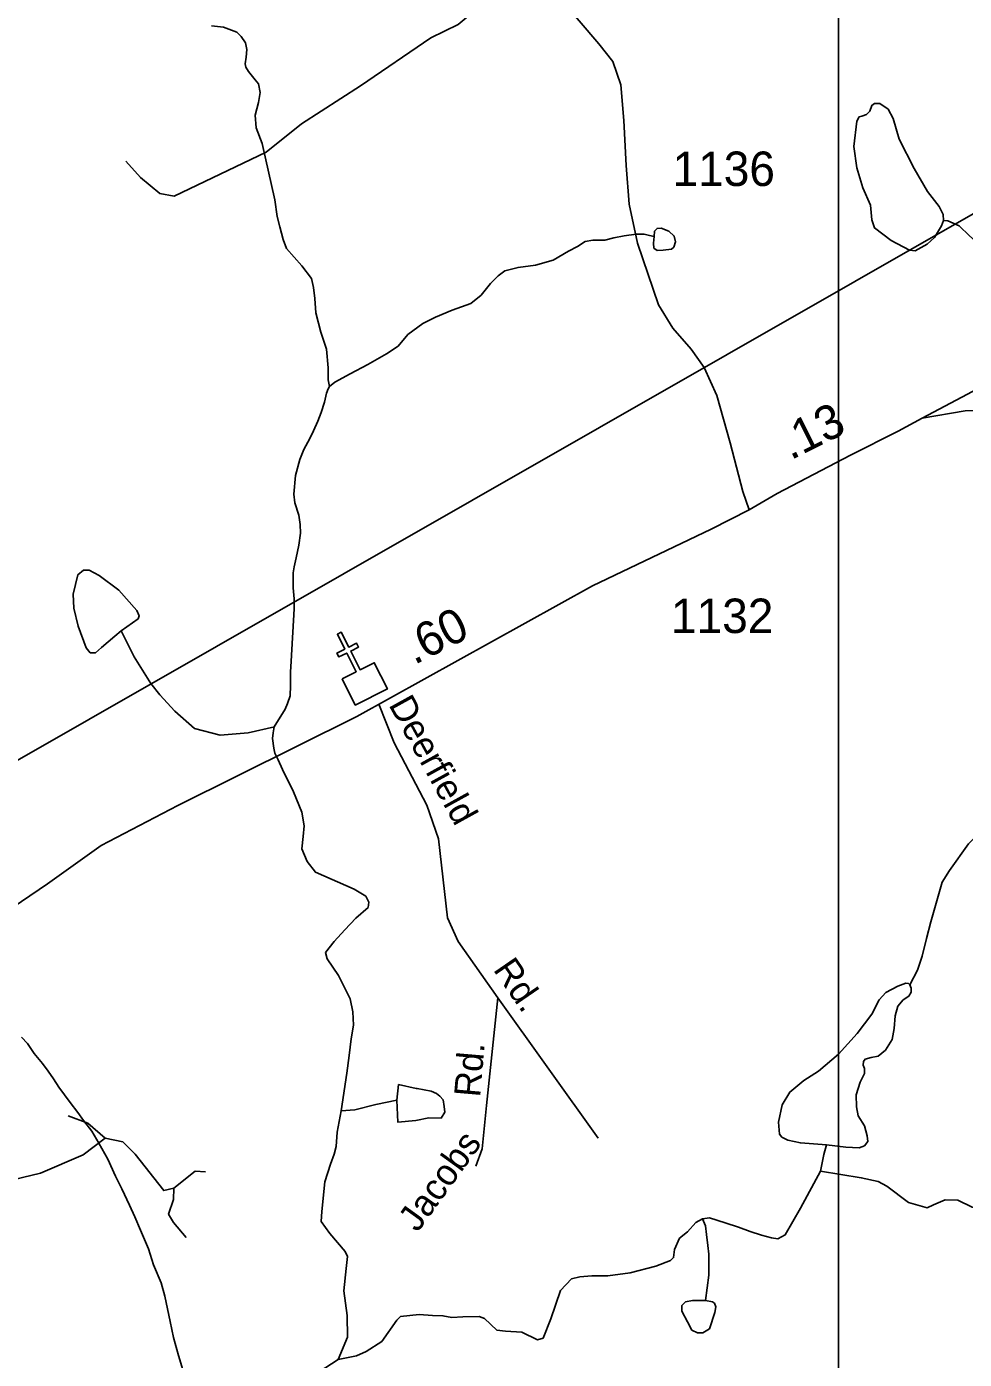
# Model space of a CAD drawing. Extents: x 2056842 to 2160602, y 826753 to 1016856.
# Drawn here: x 2083938 to 2087343, y 892408 to 897244 of the extents above; entities that cross this region are included whole.
import ezdxf

# ---------------------------------------------------------------- set-up
doc = ezdxf.new("R2010")
doc.units = 0
for name, color, linetype in [('Exist Boundary Political City Limit New', 7, 'Continuous'), ('Exist Cultural Church CELL', 7, 'Continuous'), ('Exist Hydrographic Creek Single Shore', 7, 'Continuous'), ('Exist Hydrographic Misc Water Feature', 7, 'Continuous'), ('Exist Road Non-System Type 51', 7, 'Continuous'), ('Exist Road Non-System Type 51 Label', 7, 'Continuous'), ('Exist Road Secondary Mileage Hundredths English Label', 7, 'Continuous'), ('Exist Road Secondary Type 51 Attributed', 7, 'Continuous'), ('Exist Road Secondary Type 51 Number Label', 7, 'Continuous'), ('Exist Utilities Electrical Transmission Line', 7, 'Continuous'), ('Map Preparation Boundary City Limit Buffer Line', 7, 'Continuous'), ('Map Preparation Inset Cut Line', 7, 'Continuous')]:
    doc.layers.add(name, color=color, linetype=linetype)

msp = doc.modelspace()

# ---------------------------------------------------------------- linework, layer by layer
at = {"layer": 'Exist Boundary Political City Limit New'}
msp.add_lwpolyline([(2083919.4, 893577.1), (2083941.4, 893553.3), (2083965.6, 893517.4), (2083995.8, 893481.5), (2084015.8, 893453.5), (2084035.9, 893425.5), (2084054.9, 893395.6), (2084096.2, 893339.8), (2084124.2, 893303.9), (2084144.4, 893274), (2084174.4, 893236), (2084200.5, 893192.1), (2084232.8, 893134.2), (2084260.9, 893072.4), (2084283.1, 893026.4), (2084311.2, 892966.6), (2084331.4, 892924.5), (2084351.6, 892876.7), (2084379.9, 892808.7), (2084398, 892750.7), (2084426, 892685), (2084440.2, 892636.9), (2084458.5, 892545.1), (2084470.8, 892487), (2084489, 892421), (2084505.1, 892369.1)], dxfattribs=at)
at = {"layer": 'Exist Cultural Church CELL'}
msp.add_lwpolyline([(2085083.5, 894877.1), (2085134.4, 894902.7), (2085100.3, 894970.8), (2085071.7, 894956.5), (2085064.5, 894970.8), (2085093.1, 894985.1), (2085066.2, 895038.9), (2085080.5, 895046), (2085107.4, 894992.3), (2085136, 895006.6), (2085143.2, 894992.3), (2085114.6, 894978), (2085148.7, 894909.9), (2085200.3, 894935.7), (2085248, 894840.5), (2085131.2, 894782)], close=True, dxfattribs=at)
at = {"layer": 'Exist Hydrographic Creek Single Shore'}
for points in [[(2085037.1, 895937.9), (2085033, 895962), (2085032.9, 896005.9), (2085026.5, 896074), (2085006.4, 896135.8), (2084988.2, 896205.7), (2084984, 896257.6), (2084979.9, 896297.7), (2084971.7, 896329.7), (2084937.6, 896375.4), (2084909.7, 896407.5), (2084881.5, 896439.2), (2084869.3, 896471.3), (2084857.2, 896517.2), (2084847.1, 896555.1), (2084838.9, 896615.3), (2084793.1, 896819.5), (2084771.9, 896876.9), (2084768.1, 896922.9), (2084779.9, 896969), (2084785.9, 897004.9), (2084779.7, 897036.9), (2084767.5, 897050.9), (2084743.5, 897080.9), (2084733.7, 897096.9), (2084731.6, 897108.7), (2084735.4, 897132.9), (2084737.3, 897160.8), (2084733.2, 897184.8), (2084717.3, 897208.8), (2084701.2, 897224.5), (2084653, 897242.6), (2084609.1, 897246.5)], [(2086216.6, 896482.3), (2086199.5, 896485.7), (2086179.6, 896491.5), (2086151.5, 896491.3), (2086107.6, 896485.4), (2086069.7, 896477.4), (2086037.7, 896469.3), (2085993.4, 896469), (2085965.5, 896464.7), (2085937.4, 896446.7), (2085905.6, 896428.8), (2085849.7, 896396.7), (2085785.9, 896378.3), (2085722.1, 896370.1), (2085673.7, 896358), (2085649.9, 896339.8), (2085621.9, 896311.9), (2085588, 896269.5), (2085550.3, 896239.6), (2085482.6, 896215.3), (2085422.5, 896189.2), (2085376.4, 896166.9), (2085322.5, 896126.8), (2085286.6, 896084.8), (2085245, 896056.6), (2085177.1, 896018.5), (2085113.1, 895984.5), (2085056.9, 895954), (2085037.5, 895938)], [(2084837, 894703.4), (2084876.7, 894767.5), (2084884.7, 894787.4), (2084894.4, 894815.4), (2084896.5, 894853.4), (2084896.2, 894901.7), (2084898, 894941.7), (2084909.5, 895131.4), (2084909.6, 895167.5), (2084905.2, 895207.6), (2084905.3, 895261.4), (2084909.1, 895283.7), (2084916.9, 895315.7), (2084926.8, 895361.7), (2084932.6, 895405.6), (2084930.6, 895437.4), (2084926.4, 895471.6), (2084912.2, 895515.6), (2084908.3, 895547.5), (2084914, 895615.6), (2084929.9, 895673.7), (2084943.8, 895709.5), (2084965.6, 895749.7), (2084979.7, 895777.7), (2084995.5, 895811.8), (2085007.3, 895843.7), (2085019.2, 895881.8), (2085027.1, 895913.8), (2085033, 895929.8), (2085037.1, 895937.9)], [(2085080, 893309.2), (2085100.7, 893446.2), (2085108.6, 893510.3), (2085116.4, 893570.2), (2085124.3, 893620.2), (2085122, 893668.2), (2085112.7, 893716.1), (2085070.3, 893801), (2085029.2, 893860.9), (2085022.9, 893884.6), (2085054.1, 893924.5), (2085092.8, 893965.7), (2085133, 894008.2), (2085177.6, 894047.4), (2085180.1, 894066.1), (2085168.9, 894088.5), (2085127.7, 894113.5), (2084986.7, 894175.9), (2084956.8, 894214.6), (2084936.8, 894260.8), (2084941.8, 894304.5), (2084945.6, 894343.2), (2084936.8, 894393.3), (2084906.9, 894467), (2084867.3, 894547.6), (2084851.3, 894583.3), (2084839.3, 894607.2), (2084835.1, 894625.3), (2084830.9, 894661.2), (2084832.9, 894681.5), (2084837, 894703.4)], [(2087506.3, 894413.8), (2087447.7, 894356.4), (2087397, 894318.2), (2087357.1, 894278.3), (2087288.5, 894182.2), (2087262.3, 894139.7), (2087220.9, 893995), (2087205.3, 893934.9), (2087189.5, 893870.7), (2087172.5, 893820.2), (2087144.3, 893767)], [(2086841.7, 893186.4), (2086747.6, 893192.9), (2086701.5, 893202.9), (2086680.3, 893214.1), (2086671.5, 893225.3), (2086667.8, 893267.8), (2086681.5, 893331.4), (2086708.9, 893377.6), (2086760.1, 893420), (2086812.5, 893453.7), (2086886.1, 893514.9), (2086953.4, 893589.8), (2087007.1, 893659.7), (2087033.3, 893712.1), (2087057, 893738.3), (2087100.6, 893762), (2087130.6, 893773.3), (2087139.3, 893772), (2087144.3, 893767)], [(2087144.3, 893767), (2087149.3, 893754.5), (2087149.3, 893739.6), (2087140.6, 893725.8), (2087120.6, 893712.1), (2087100.6, 893689.6), (2087090.7, 893654.7), (2087088.2, 893608.5), (2087080.7, 893568.6), (2087055.7, 893529.9), (2087029.5, 893507.4), (2087004.6, 893502.4), (2086982.1, 893497.4), (2086975.9, 893488.7), (2086974.6, 893475), (2086979.6, 893462.5), (2086979.6, 893445), (2086964.7, 893413.8), (2086949.7, 893367.6), (2086950.9, 893323.9), (2086957.2, 893291.5), (2086979.6, 893255.3), (2086989.6, 893219.1), (2086992.1, 893197.9), (2086979.6, 893182.9), (2086960.9, 893175.4), (2086912.3, 893177.9), (2086841.7, 893186.4)], [(2085069.3, 892407.5), (2085102.5, 892488.4), (2085101.3, 892567.1), (2085090, 892655.7), (2085097.5, 892736.8), (2085102.5, 892780.5), (2085095, 892799.2), (2085038.9, 892864.1), (2085007.7, 892907.8), (2085010.2, 892943.5), (2085020.2, 893052.1), (2085041.4, 893115.7), (2085055.1, 893151.9), (2085061.3, 893179.4), (2085065.1, 893231.8), (2085080, 893309.2)], [(2086820.5, 893090.3), (2086748.2, 892955.6), (2086692, 892859.4), (2086665.8, 892844.4), (2086642.6, 892849.1), (2086605.9, 892858.1), (2086564.7, 892871.1), (2086522.6, 892886.8), (2086474.3, 892903), (2086416.8, 892920.5), (2086391.8, 892918)], [(2087846.3, 892933.2), (2087730.2, 892922.8), (2087650.2, 892922.4), (2087558.2, 892920.1), (2087502.4, 892932.2), (2087430.2, 892947), (2087370.3, 892959.5), (2087319.2, 892985.7), (2087273, 892986.9), (2087230.6, 892968.2), (2087206.9, 892957), (2087139.6, 892976.9), (2087061, 893035.6), (2087029.8, 893053.1), (2086968, 893066.3), (2086820.5, 893090.3)], [(2086391.8, 892918), (2086368.1, 892904.3), (2086337, 892870.6), (2086308.3, 892846.9), (2086290.7, 892806.2), (2086287.1, 892777), (2086275.8, 892765.8), (2086222.2, 892745.8), (2086128.6, 892722.1), (2086047.6, 892710.8), (2085990.2, 892710.8), (2085946.8, 892707.1), (2085915.6, 892699.6), (2085875.7, 892657.2), (2085840.7, 892554.8), (2085813.3, 892484.9), (2085793.3, 892478.7), (2085736.2, 892506.1), (2085676.3, 892509.9), (2085645.1, 892513.6), (2085600.2, 892556.1), (2085581.5, 892563.6), (2085521.8, 892562.1), (2085481.8, 892559.6), (2085449.6, 892565.7), (2085411.9, 892566.1), (2085363.2, 892569.8), (2085295.8, 892563.6), (2085282.1, 892549.8), (2085227.7, 892472.4), (2085170.4, 892436.2), (2085135.4, 892420), (2085069.3, 892407.5)], [(2084999.5, 892362.6), (2085069.3, 892407.5)]]:
    msp.add_lwpolyline(points, dxfattribs=at)
at = {"layer": 'Exist Hydrographic Misc Water Feature'}
for points in [[(2087267, 896540.9), (2087259.1, 896521.2), (2087234.1, 896478.7), (2087207.9, 896455), (2087164.3, 896430.1), (2087143.1, 896432.6), (2087076.9, 896467.5), (2087015.8, 896513.7), (2087007.1, 896542.4), (2087002.1, 896596.1), (2086973.4, 896658.5), (2086952.2, 896732.1), (2086941, 896809.5), (2086952.2, 896900.6), (2086960.9, 896916.8), (2086969.7, 896919.3), (2086987.1, 896925.6), (2086999.6, 896936.8), (2087007.1, 896958), (2087015.8, 896965.5), (2087035.8, 896965.5), (2087065.7, 896944.3), (2087084.4, 896910.6), (2087105.6, 896835.7), (2087160.5, 896729.6), (2087209.2, 896646), (2087251.6, 896591.1), (2087265.3, 896562.4), (2087267, 896540.9)], [(2087267, 896540.9), (2087283, 896539), (2087323.2, 896521.1), (2087361.3, 896485.2), (2087381.4, 896467.3), (2087409.5, 896435.3), (2087445.4, 896419.5), (2087497.5, 896405.7), (2087543.6, 896397.8), (2087585.4, 896403.9), (2087609.4, 896414), (2087641.4, 896448.1), (2087675.2, 896492.2), (2087711.1, 896544.3), (2087790.7, 896642.8), (2087928.3, 896787), (2087984.1, 896833.1), (2088017.9, 896889.3)], [(2086216.6, 896482.3), (2086214.2, 896458), (2086215.5, 896440.6), (2086226.7, 896431.8), (2086249.1, 896433.1), (2086279.1, 896436.8), (2086287.8, 896444.3), (2086294.1, 896463), (2086289.1, 896484.2), (2086269.1, 896501.7), (2086241.7, 896512.9), (2086226.7, 896511.7), (2086218, 896501.7), (2086216.6, 896482.3)], [(2084281.4, 895051.6), (2084342.6, 895095.3), (2084346.3, 895105.3), (2084337.6, 895125.3), (2084272.7, 895198.9), (2084201.6, 895252.6), (2084165.4, 895271.3), (2084144.2, 895271.3), (2084124.3, 895255.1), (2084106.8, 895183.9), (2084109.3, 895134), (2084125.5, 895067.8), (2084154.2, 894989.2), (2084169.2, 894971.7), (2084187.9, 894971.7), (2084210.3, 894990.5), (2084257.7, 895031.6), (2084281.4, 895051.6)], [(2084281.4, 895051.6), (2084328.8, 894956.8), (2084388.7, 894860.6), (2084421.2, 894819.5), (2084476, 894759.5), (2084547.1, 894697.1), (2084640.2, 894672.9), (2084742.5, 894681.7), (2084837.3, 894703.3)], [(2085282.1, 893348.4), (2085286.2, 893268.2), (2085350.6, 893274.4), (2085398.6, 893284.5), (2085442.5, 893282.7), (2085456.4, 893304.9), (2085454.2, 893324.8), (2085450.1, 893348.9), (2085438.4, 893362.8), (2085426.5, 893372.8), (2085406.2, 893380.8), (2085356.4, 893390.3), (2085352.1, 893390.5), (2085288.1, 893404.4), (2085282.1, 893348.4)], [(2085282.1, 893348.4), (2085206, 893332.2), (2085129.9, 893313.4), (2085080, 893309.2)], [(2086841.7, 893186.4), (2086832.9, 893151.4), (2086820.5, 893090.3)], [(2086403.1, 892621), (2086415, 892712.8), (2086414.8, 892788.7), (2086410.9, 892820.6), (2086406.8, 892860.4), (2086402.5, 892892.4), (2086391.8, 892918)], [(2086403.1, 892621), (2086428, 892616), (2086435.5, 892611), (2086440.5, 892598.5), (2086436.8, 892577.3), (2086416.8, 892518.6), (2086393.1, 892503.6), (2086373.1, 892503.6), (2086353.2, 892513.6), (2086337, 892543.6), (2086317, 892582.3), (2086317, 892603.5), (2086329.5, 892616), (2086355.7, 892621), (2086403.1, 892621)]]:
    msp.add_lwpolyline(points, dxfattribs=at)
at = {"layer": 'Exist Road Non-System Type 51'}
msp.add_line((2085649, 893719.7), (2086012.5, 893209.9), dxfattribs=at)
for points in [[(2085828.9, 897436.3), (2085751, 897411.1), (2085697.4, 897399.2), (2085600.6, 897332.1), (2085505.3, 897251.6), (2085405.5, 897203.9), (2085150.7, 897029.5), (2084935.5, 896891.6), (2084807.4, 896788.8), (2084473.7, 896629.3), (2084421.6, 896638.2), (2084351.6, 896696.4), (2084298, 896756)], [(2085217.1, 894784.9), (2085272.1, 894645.3), (2085391.3, 894418.8), (2085433, 894296.5), (2085465.8, 894010.3), (2085504.5, 893923.9), (2085649, 893719.7)], [(2085649, 893719.7), (2085607.3, 893329.2), (2085592.4, 893171.2), (2085568.6, 893108.5)], [(2084222.7, 893210.7), (2084160.2, 893264.3), (2084088.7, 893291.1)], [(2083819.8, 892882), (2083857.1, 893051.9), (2083988.1, 893083.2), (2084143.8, 893149.5), (2084222.7, 893210.7)], [(2084222.7, 893210.7), (2084286.8, 893197.2), (2084331.5, 893152.5), (2084435.8, 893019.9), (2084473, 893028.8)], [(2084473, 893028.8), (2084550.4, 893089.9), (2084587.7, 893088.4)], [(2084473, 893028.8), (2084471.5, 892987.1), (2084453.6, 892934.9), (2084471.5, 892903.6), (2084517.7, 892849.9)]]:
    msp.add_lwpolyline(points, dxfattribs=at)
at = {"layer": 'Exist Road Secondary Type 51 Attributed'}
for points in [[(2097584.5, 901381.1), (2097440.8, 901258.9), (2097275.5, 901120.4), (2097046.5, 900979.3), (2096312.6, 900635.1), (2095454.9, 900254.9), (2094879.1, 899939.4), (2094260.3, 899562.8), (2093814.7, 899296.7), (2093533.6, 899171.8), (2092778.2, 898906.6), (2092463.9, 898789.7), (2091981.5, 898576.7), (2091780.3, 898463.5), (2091132.7, 898086.9), (2090400.7, 897659.9), (2089683, 897256.3), (2089377.6, 897073), (2088782.1, 896719.7), (2088437.2, 896513), (2087866.9, 896195.7), (2087516.6, 895996.1), (2087189.6, 895823.6)], [(2086560.8, 895490.5), (2086538.8, 895557), (2086492.1, 895733.2), (2086443.6, 895905.8), (2086397.8, 896007.4), (2086351.1, 896073.9), (2086284.6, 896149.4), (2086232.5, 896233.9), (2086155.3, 896458.6), (2086125.6, 896599.7), (2086114.8, 896739.9), (2086105.9, 896903.5), (2086095.1, 897032.9), (2086066.3, 897117.4), (2086015.1, 897181.3), (2085873.2, 897350.2)], [(2088742.6, 895606), (2088452.9, 895655), (2088310.1, 895676.6), (2088051, 895754.4), (2087844.4, 895808.3), (2087697.1, 895838.8), (2087582.1, 895856.8), (2087467.2, 895855), (2087345, 895849.6), (2087189.6, 895823.6)], [(2087189.6, 895823.6), (2087102, 895775.5), (2086929.6, 895689.2), (2086662.4, 895550.3), (2086560.8, 895490.5)], [(2086560.8, 895490.5), (2086423, 895420), (2085992.7, 895214.1), (2085136.7, 894740.4), (2084487.3, 894417.8), (2084208.9, 894272.1), (2084014, 894132.8), (2083789.4, 893981.8), (2083557.7, 893809.2), (2083460.7, 893717.6), (2083278.4, 893508.1), (2083123.9, 893278), (2082828.4, 892944.6), (2082621.8, 892721.6), (2082419.7, 892510.4), (2082277.8, 892346.8), (2082143, 892183.2), (2082049.8, 892059.7)]]:
    msp.add_lwpolyline(points, dxfattribs=at)
at = {"layer": 'Exist Utilities Electrical Transmission Line'}
msp.add_lwpolyline([(2081456.5, 893335.6), (2082215.8, 893541.9), (2083698.6, 894464.4), (2090653.3, 898439.9), (2091279.8, 898905.8), (2093655.2, 900217), (2093986.6, 900420.2), (2096731, 902082.7)], dxfattribs=at)
at = {"layer": 'Map Preparation Boundary City Limit Buffer Line'}
msp.add_lwpolyline([(2083919.4, 893577.1), (2083941.4, 893553.3), (2083965.6, 893517.4), (2083995.8, 893481.5), (2084015.8, 893453.5), (2084035.9, 893425.5), (2084054.9, 893395.6), (2084096.2, 893339.8), (2084124.2, 893303.9), (2084144.4, 893274), (2084174.4, 893236), (2084200.5, 893192.1), (2084232.8, 893134.2), (2084260.9, 893072.4), (2084283.1, 893026.4), (2084311.2, 892966.6), (2084331.4, 892924.5), (2084351.6, 892876.7), (2084379.9, 892808.7), (2084398, 892750.7), (2084426, 892685), (2084440.2, 892636.9), (2084458.5, 892545.1), (2084470.8, 892487), (2084489, 892421), (2084505.1, 892369.1)], dxfattribs=at)
at = {"layer": 'Map Preparation Inset Cut Line'}
msp.add_lwpolyline([(2075837.6, 899339.2), (2086885.8, 899339.2), (2086885.8, 887416.1), (2075837.6, 887416.1), (2075837.6, 899339.2)], dxfattribs=at)

# ---------------------------------------------------------------- texts
at = {"layer": 'Exist Road Non-System Type 51 Label'}
for s, rotation, p in [('Deerfield', 298.8718, (2085250.6, 894783.5)), ('Rd.', 304.5115, (2085629.6, 893822.1)), ('Rd.', 85.1236, (2085584.3, 893356.9)), ('Jacobs', 54.154, (2085357.4, 892865.7))]:
    msp.add_text(s, height=95, rotation=rotation, dxfattribs=at).set_placement(p)
at = {"layer": 'Exist Road Secondary Mileage Hundredths English Label'}
for s, rotation, p in [('.13', 26.4414, (2086712.1, 895669.7)), ('.60', 26.6135, (2085345.2, 894926.7))]:
    msp.add_text(s, height=125, rotation=rotation, dxfattribs=at).set_placement(p)
at = {"layer": 'Exist Road Secondary Type 51 Number Label'}
for s, p in [('1136', (2086283, 896665.7)), ('1132', (2086277.4, 895043.4))]:
    msp.add_text(s, height=125, dxfattribs=at).set_placement(p)

doc.saveas('drawing.dxf')
